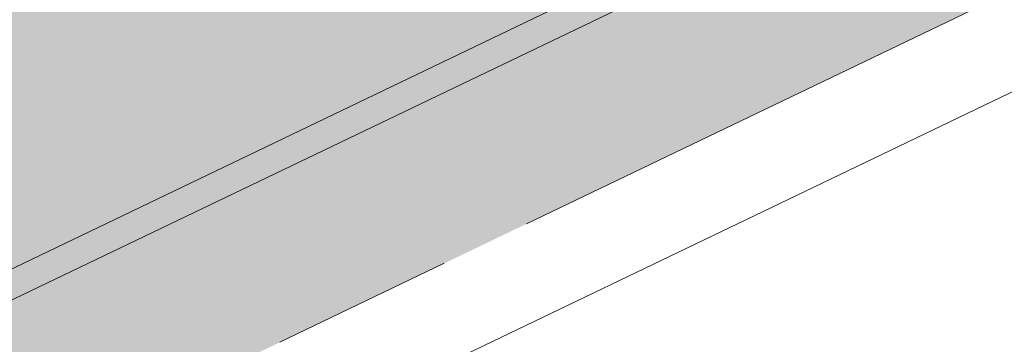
# Model space of a CAD drawing. Header units: metres. Extents: x 163628 to 167676, y 402708 to 405373.
# Tile 559 of 656: x 166392.83 to 166394.99, y 404371.338 to 404372.051. Entities that reach past the tile are written whole.
import ezdxf

# ---------------------------------------------------------------- set-up
doc = ezdxf.new("R2010")
doc.units = ezdxf.units.M
doc.linetypes.add('X-CA190022.004-UO-DWM_Snelfietsroute$0$VH-OPSLUITBAND_150X250', pattern=[24, 16, -2, 4, -2])
doc.layers.add('X-CA190022.004-UO-ARC_Arcering$0$N-WE-VH-VERHARDING-FIETSSTRAAT_GRIJS-A', color=251, linetype='Continuous', lineweight=0, transparency=0.5)
doc.layers.add('X-CA190022.004-UO-ARC_Arcering$0$N-WE-VH-VERHARDING-FIETSSTRAAT_ROOD-A', color=13, linetype='Continuous', lineweight=0, transparency=0.5)
for name, color, linetype, lineweight in [('X-CA190022.004-UO-BGT_Ondergrond$0$GE_314_WGDRijbaanLokaleweg_Vlak_GEM', 253, 'Continuous', 9), ('X-CA190022.004-UO-BGT_Ondergrond$0$GE_479_BTDGroenvoorziening_grasenkruida_GEM', 253, 'Continuous', 9), ('X-CA190022.004-UO-DWM_Snelfietsroute$0$N-WE-VH-KANTOPSLUITING_ACHTERKANTBAND-G', 7, 'Continuous', 18), ('X-CA190022.004-UO-DWM_Snelfietsroute$0$N-WE-VH-KANTOPSLUITING_OPSLUITBAND_200X250-G', 7, 'X-CA190022.004-UO-DWM_Snelfietsroute$0$VH-OPSLUITBAND_150X250', 18), ('X-CA190022.004-UO-DWM_Snelfietsroute$0$N-WE-VH-VERHARDING-G', 7, 'Continuous', 18)]:
    doc.layers.add(name, color=color, linetype=linetype, lineweight=lineweight)

msp = doc.modelspace()

# ---------------------------------------------------------------- hatches: boundary and pattern name
at = {"layer": 'X-CA190022.004-UO-ARC_Arcering$0$N-WE-VH-VERHARDING-FIETSSTRAAT_GRIJS-A'}
h = msp.add_hatch(color=256, dxfattribs=at)
h.dxf.hatch_style = 1
h.paths.add_polyline_path([(166375.9842, 404363.4227), (166371.477, 404361.2582), (166366.9697, 404359.0938), (166362.4625, 404356.9293), (166357.9553, 404354.7649), (166353.448, 404352.6004), (166349.0212, 404350.4746), (166349.1944, 404350.114), (166353.6212, 404352.2399), (166358.1284, 404354.4043), (166362.6357, 404356.5688), (166367.1429, 404358.7332), (166371.6501, 404360.8977), (166376.1574, 404363.0621), (166380.6646, 404365.2266), (166381.6794, 404365.7139), (166385.1718, 404367.391), (166389.6791, 404369.5555), (166394.1863, 404371.7199), (166394.9535, 404372.0884), (166394.7804, 404372.4489), (166394.0131, 404372.0805), (166389.5059, 404369.9161), (166384.9987, 404367.7516), (166381.5062, 404366.0745), (166380.4914, 404365.5871)])
at = {"layer": 'X-CA190022.004-UO-ARC_Arcering$0$N-WE-VH-VERHARDING-FIETSSTRAAT_ROOD-A'}
h = msp.add_hatch(color=256, dxfattribs=at)
h.dxf.hatch_style = 1
h.paths.add_polyline_path([(166384.9987, 404367.7516), (166389.5059, 404369.9161), (166394.0131, 404372.0805), (166394.7804, 404372.4489), (166393.0488, 404376.0547), (166392.0738, 404375.5865), (166387.5666, 404373.4221), (166383.0593, 404371.2576), (166378.5521, 404369.0932), (166374.0449, 404366.9287), (166369.5376, 404364.7643), (166365.0304, 404362.5998), (166360.5232, 404360.4353), (166356.0159, 404358.2709), (166351.5087, 404356.1064), (166347.2897, 404354.0804), (166349.0212, 404350.4746), (166353.448, 404352.6004), (166357.9553, 404354.7649), (166362.4625, 404356.9293), (166366.9697, 404359.0938), (166371.477, 404361.2582), (166375.9842, 404363.4227), (166380.4914, 404365.5871), (166381.5062, 404366.0745)])

# ---------------------------------------------------------------- linework, layer by layer
at = {"layer": 'X-CA190022.004-UO-BGT_Ondergrond$0$GE_314_WGDRijbaanLokaleweg_Vlak_GEM', "flags": 128}
msp.add_lwpolyline([(166395.93, 404372.931), (166347.44, 404349.677), (166346.785, 404349.363), (166343.066, 404348.641)], dxfattribs=at)
at = {"layer": 'X-CA190022.004-UO-BGT_Ondergrond$0$GE_479_BTDGroenvoorziening_grasenkruida_GEM', "flags": 128}
msp.add_lwpolyline([(166347.44, 404349.677), (166395.93, 404372.931), (166396.473, 404373.191), (166397.512, 404374.011), (166399.016, 404373.577), (166400.074, 404373.506), (166401.718, 404374.067), (166403.307, 404375.13), (166404.339, 404376.166), (166404.857, 404377.393), (166405.425, 404377.532), (166406.172, 404377.889), (166407.485, 404378.518), (166446.798, 404397.341)], dxfattribs=at)
at = {"layer": 'X-CA190022.004-UO-DWM_Snelfietsroute$0$N-WE-VH-KANTOPSLUITING_ACHTERKANTBAND-G', "ltscale": 0.2, "flags": 128}
msp.add_lwpolyline([(166459.1772, 404402.7078), (166270.4232, 404312.0649)], dxfattribs=at)
at = {"layer": 'X-CA190022.004-UO-DWM_Snelfietsroute$0$N-WE-VH-KANTOPSLUITING_OPSLUITBAND_200X250-G', "ltscale": 0.1, "flags": 128}
msp.add_lwpolyline([(166515.1916, 404426.924), (166514.4973, 404426.3888), (166513.5852, 404425.7487), (166513.491, 404425.6864), (166512.6334, 404425.1492), (166511.6585, 404424.6014), (166510.8893, 404424.213), (166478.7814, 404408.7687), (166478.1585, 404408.4818), (166477.1143, 404408.0564), (166476.7091, 404407.9091), (166476.0375, 404407.6859), (166474.9526, 404407.3789), (166474.5562, 404407.2827), (166465.8372, 404405.2588), (166465.211, 404405.1069), (166464.3105, 404404.8654), (166463.4182, 404404.5984), (166462.5316, 404404.3054), (166462.4016, 404404.26), (166461.6586, 404403.9888), (166460.792, 404403.6463), (166459.936, 404403.2793), (166459.0919, 404402.8887), (166270.3353, 404312.2446), (166269.8575, 404312.0062), (166269.0849, 404311.5811), (166268.3361, 404311.1189), (166267.6114, 404310.6199), (166266.9119, 404310.0849), (166266.342, 404309.6058), (166266.2443, 404309.5194), (166265.5992, 404308.9148), (166264.988, 404308.2818), (166264.4092, 404307.619), (166263.8643, 404306.9281), (166263.3526, 404306.208), (166263.2099, 404305.9928), (166262.7667, 404305.3393), (166262.1, 404304.4413), (166261.3883, 404303.5766), (166260.6343, 404302.7486), (166260.5068, 404302.6219)], dxfattribs=at)
at = {"layer": 'X-CA190022.004-UO-DWM_Snelfietsroute$0$N-WE-VH-VERHARDING-G', "flags": 128}
msp.add_lwpolyline([(166458.9211, 404403.2504), (166270.1594, 404312.6038)], dxfattribs=at)

doc.saveas('drawing.dxf')
